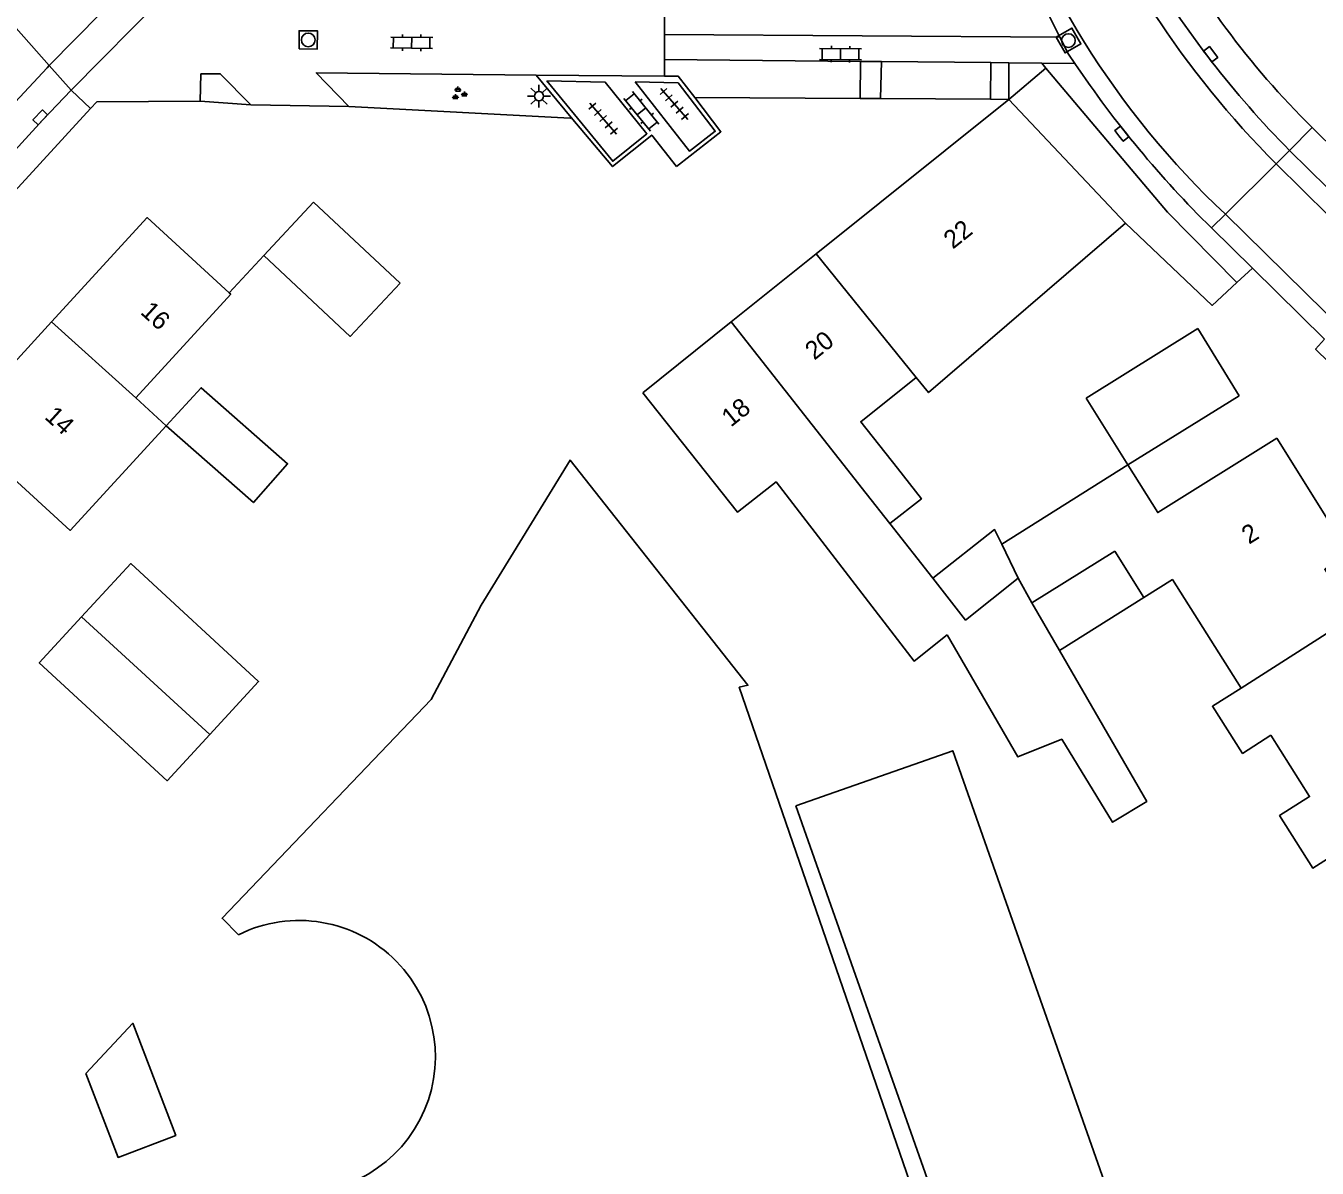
# Model space of a CAD drawing. Extents: x 136000 to 138005, y 398500 to 400500.
# Drawn here: x 137638.1 to 137708.8, y 398927.3 to 398989.8 of the extents above; entities that cross this region are included whole.
import ezdxf

# ---------------------------------------------------------------- set-up
doc = ezdxf.new("R2010")
doc.units = 0
for name, color, linetype in [('gg-afsc-erfafscheiding', 7, 'Continuous'), ('gg-afsc-muur', 7, 'Continuous'), ('gg-anno-huisnummerreeks BGT', 7, 'Continuous'), ('gg-bbg-bijgebouw', 7, 'Continuous'), ('gg-bbg-gedigitaliseerde bebouwing', 7, 'Continuous'), ('gg-bbg-gedigitaliseerde bijgebouw', 7, 'Continuous'), ('gg-bbg-hoofdgebouw', 7, 'Continuous'), ('gg-bbg-luifel en loopbrug', 7, 'Continuous'), ('gg-bbg-tussenscheiding', 7, 'Continuous'), ('gg-knt-bronhoudergrens', 7, 'Continuous'), ('gg-knt-verharding', 7, 'Continuous'), ('gg-knt-verharding nz', 7, 'Continuous'), ('gt-grn-groengrens', 7, 'Continuous'), ('gt-grn-vlakafsluiter', 7, 'Continuous'), ('gt-grn-weggrens', 7, 'Continuous'), ('gt-symb-groenvak', 7, 'Continuous'), ('gt-symb-klinker verharding', 7, 'Continuous'), ('gt-symb-kolk', 7, 'Continuous'), ('gt-symb-lichtmast', 7, 'Continuous'), ('gt-symb-rioolschacht', 7, 'Continuous'), ('gt-symb-tegel verharding', 7, 'Continuous')]:
    doc.layers.add(name, color=color, linetype=linetype)

# ---------------------------------------------------------------- blocks, each defined once
blk = doc.blocks.new('gt0-KOLK')
at = {"layer": 'gt-symb-kolk'}
blk.add_lwpolyline([(0, 0), (0.375, 0), (0.375, 0.4), (-0.375, 0.4), (-0.375, 0), (0, 0)], dxfattribs=at)
blk = doc.blocks.new('gt0-RS')
at = {"layer": 'gt-symb-rioolschacht'}
blk.add_lwpolyline([(-0.5, -0.5), (0.5, -0.5), (0.5, 0.5), (-0.5, 0.5)], close=True, dxfattribs=at)
blk.add_circle((0, 0), 0.375, dxfattribs=at)
blk = doc.blocks.new('gt0-TEG1')
at = {"layer": 'gt-symb-tegel verharding'}
for p, q in [((-1.125, 0), (1.125, 0)), ((-0.9, -0.25), (-0.9, 0.25)), ((-0.45, -0.25), (-0.45, 0.25)), ((0, -0.25), (0, 0.25)), ((0.45, -0.25), (0.45, 0.25)), ((0.9, -0.25), (0.9, 0.25))]:
    blk.add_line(p, q, dxfattribs=at)
blk = doc.blocks.new('gt0-KL1')
at = {"layer": 'gt-symb-klinker verharding'}
for p, q in [((-1.15, 0.3), (1.15, 0.3)), ((-1, -0.3), (-1, 0.3)), ((-0.5, 0.3), (-0.5, 0.45)), ((0, -0.3), (0, 0.3)), ((0.5, 0.3), (0.5, 0.45)), ((1, -0.3), (1, 0.3)), ((-1.15, -0.3), (1.15, -0.3)), ((-0.5, -0.45), (-0.5, -0.3)), ((0.5, -0.45), (0.5, -0.3))]:
    blk.add_line(p, q, dxfattribs=at)
blk = doc.blocks.new('gt0-LMAST')
at = {"layer": 'gt-symb-lichtmast'}
for p, q in [((-0.182, 0.173), (-0.447, 0.438)), ((-0.005, 0.246), (-0.005, 0.621)), ((0.172, 0.173), (0.437, 0.438)), ((-0.255, -0.004), (-0.63, -0.004)), ((-0.182, -0.181), (-0.447, -0.446)), ((-0.005, -0.254), (-0.005, -0.629)), ((0.437, -0.446), (0.172, -0.181)), ((0.245, -0.004), (0.62, -0.004))]:
    blk.add_line(p, q, dxfattribs=at)
blk.add_circle((-0.005, -0.004), 0.25, dxfattribs=at)
blk = doc.blocks.new('gt0-GRVAK')
at = {"layer": 'gt-symb-groenvak'}
for p, q in [((-0.11, 0.189), (-0.228, 0.24)), ((-0.182, 0.153), (0.088, 0.153)), ((-0.091, 0.211), (-0.156, 0.322)), ((-0.047, 0.214), (-0.047, 0.393)), ((-0.004, 0.211), (0.061, 0.322)), ((0.015, 0.189), (0.133, 0.24)), ((0.262, -0.052), (0.197, 0.059)), ((0.305, -0.049), (0.305, 0.13)), ((0.349, -0.052), (0.414, 0.059)), ((-0.245, -0.228), (-0.363, -0.177)), ((-0.318, -0.264), (-0.047, -0.264)), ((-0.226, -0.206), (-0.291, -0.095)), ((-0.183, -0.203), (-0.183, -0.024)), ((-0.139, -0.206), (-0.074, -0.095)), ((-0.12, -0.228), (-0.002, -0.177)), ((0.243, -0.074), (0.125, -0.023)), ((0.17, -0.11), (0.441, -0.11)), ((0.368, -0.074), (0.486, -0.023))]:
    blk.add_line(p, q, dxfattribs=at)

msp = doc.modelspace()

# ---------------------------------------------------------------- linework, layer by layer
at = {"layer": 'gg-afsc-erfafscheiding'}
msp.add_line((137667.871, 398984.771), (137655.755, 398985.405), dxfattribs=at)
at = {"layer": 'gg-afsc-muur'}
msp.add_line((137651.09, 398977.265), (137649.199, 398975.214), dxfattribs=at)
at = {"layer": 'gg-bbg-bijgebouw'}
for p, q in [((137653.81, 398980.171), (137651.09, 398977.265)), ((137653.81, 398980.171), (137658.561, 398975.744)), ((137702.22, 398973.27), (137704.49, 398969.57)), ((137704.49, 398969.57), (137698.398, 398965.793))]:
    msp.add_line(p, q, dxfattribs=at)
at = {"layer": 'gg-bbg-gedigitaliseerde bebouwing'}
for p, q in [((137691.486, 398961.452), (137698.398, 398965.793)), ((137687.716, 398959.59), (137685.363, 398962.583)), ((137697.679, 398961.081), (137693.137, 398958.241)), ((137699.272, 398958.534), (137697.679, 398961.081)), ((137694.643, 398955.639), (137693.137, 398958.241))]:
    msp.add_line(p, q, dxfattribs=at)
for points in [[(137698.262, 398979.033), (137687.486, 398969.75), (137686.811, 398970.583)], [(137685.776, 398965.614), (137683.775, 398968.155), (137686.811, 398970.583)], [(137671.85, 398969.74), (137677.032, 398963.205), (137679.134, 398964.863), (137686.692, 398955.053), (137688.499, 398956.492)], [(137685.363, 398962.583), (137687.091, 398963.944), (137685.776, 398965.614)], [(137699.272, 398958.534), (137700.831, 398959.52), (137704.589, 398953.58)], [(137688.499, 398956.492), (137692.366, 398949.812), (137694.776, 398950.772), (137697.558, 398946.231), (137699.427, 398947.376), (137694.643, 398955.639)], [(137706.227, 398950.991), (137704.67, 398949.997), (137703.021, 398952.579), (137704.589, 398953.58)], [(137706.227, 398950.991), (137708.346, 398947.641), (137706.699, 398946.599), (137708.517, 398943.726), (137711.669, 398945.721)]]:
    msp.add_lwpolyline(points, dxfattribs=at)
at = {"layer": 'gg-bbg-gedigitaliseerde bijgebouw'}
for p in [(137702.22, 398973.27), (137698.398, 398965.793)]:
    msp.add_line(p, (137696.112, 398969.449), dxfattribs=at)
for points in [[(137658.561, 398975.744), (137655.82, 398972.826), (137651.09, 398977.265)], [(137645.74, 398967.94), (137650.524, 398963.736), (137652.391, 398965.86), (137647.656, 398970.02), (137645.74, 398967.94)], [(137687.716, 398959.59), (137691.099, 398962.255), (137691.486, 398961.452)], [(137641.119, 398957.475), (137643.811, 398960.39), (137650.806, 398953.93), (137648.14, 398951.043)], [(137648.14, 398951.043), (137645.797, 398948.506), (137638.802, 398954.966), (137641.119, 398957.475)], [(137680.223, 398947.126), (137688.806, 398950.147), (137697.572, 398925.237), (137688.989, 398922.216), (137680.223, 398947.126)], [(137641.355, 398932.48), (137643.92, 398935.233), (137646.269, 398929.094), (137643.113, 398927.887), (137641.355, 398932.48)]]:
    msp.add_lwpolyline(points, dxfattribs=at)
at = {"layer": 'gg-bbg-hoofdgebouw'}
for p, q in [((137691.88, 398985.8), (137681.333, 398977.344)), ((137698.262, 398979.033), (137691.88, 398985.8)), ((137676.686, 398973.618), (137681.333, 398977.344)), ((137671.85, 398969.74), (137676.686, 398973.618)), ((137645.74, 398967.94), (137644.09, 398969.46))]:
    msp.add_line(p, q, dxfattribs=at)
for points in [[(137649.199, 398975.214), (137644.7, 398979.33), (137639.475, 398973.62)], [(137644.09, 398969.46), (137649.28, 398975.14), (137649.199, 398975.214)], [(137639.475, 398973.62), (137634.25, 398967.91), (137640.5, 398962.21), (137645.74, 398967.94)], [(137706.55, 398967.26), (137700.031, 398963.182), (137698.398, 398965.793)], [(137710.78, 398957.535), (137709.17, 398960.08), (137710.51, 398960.93), (137706.55, 398967.26)]]:
    msp.add_lwpolyline(points, dxfattribs=at)
at = {"layer": 'gg-bbg-luifel en loopbrug'}
msp.add_line((137699.272, 398958.534), (137694.643, 398955.639), dxfattribs=at)
at = {"layer": 'gg-bbg-tussenscheiding'}
for p, q in [((137681.333, 398977.344), (137686.811, 398970.583)), ((137639.475, 398973.62), (137644.09, 398969.46)), ((137676.686, 398973.618), (137684.068, 398964.23)), ((137684.068, 398964.23), (137685.363, 398962.583)), ((137692.385, 398959.589), (137691.486, 398961.452)), ((137692.385, 398959.589), (137693.137, 398958.241)), ((137641.119, 398957.475), (137648.14, 398951.043)), ((137704.589, 398953.58), (137710.78, 398957.535))]:
    msp.add_line(p, q, dxfattribs=at)
msp.add_lwpolyline([(137687.716, 398959.59), (137689.515, 398957.302), (137692.385, 398959.589)], dxfattribs=at)
at = {"layer": 'gg-knt-bronhoudergrens'}
msp.add_lwpolyline([(137643.3, 398906.989), (137644.045, 398905.31), (137630.763, 398900.865), (137632.668, 398896.261), (137686.855, 398913.724), (137693.364, 398894.356), (137697.544, 398895.573), (137688.389, 398922.508), (137687.913, 398922.296), (137677.118, 398953.623), (137677.594, 398953.729), (137667.858, 398966.058), (137662.989, 398958.121), (137660.264, 398952.959), (137648.807, 398940.974), (137649.707, 398940.074)], dxfattribs=at)
msp.add_arc((137653.03, 398933.401), 7.455, 260.27938, 116.46909, dxfattribs=at)
at = {"layer": 'gg-knt-verharding'}
for p, q in [((137640.539, 398986.303), (137648.321, 398994.178)), ((137673.03, 398989.35), (137673.03, 398990.35)), ((137673.03, 398989.35), (137673.03, 398987.98)), ((137673.03, 398989.35), (137694.678, 398989.205)), ((137673.03, 398987.98), (137673.03, 398987.074)), ((137683.766, 398987.881), (137673.03, 398987.98)), ((137683.766, 398987.881), (137683.735, 398985.85)), ((137684.86, 398985.843), (137684.913, 398987.871)), ((137690.899, 398987.816), (137684.913, 398987.871)), ((137690.899, 398987.816), (137690.88, 398985.806)), ((137693.68, 398987.79), (137691.876, 398987.807)), ((137691.88, 398985.8), (137691.876, 398987.807)), ((137693.912, 398987.516), (137693.68, 398987.79)), ((137666.008, 398987.135), (137667.923, 398984.815)), ((137641.614, 398985.307), (137640.539, 398986.303)), ((137655.755, 398985.405), (137650.375, 398985.512)), ((137707.249, 398983.005), (137706.51, 398982.273)), ((137707.249, 398983.005), (137747.253, 398943.507)), ((137706.51, 398982.273), (137703.732, 398979.52)), ((137703.732, 398979.52), (137702.969, 398978.764)), ((137705.21, 398976.57), (137702.969, 398978.764)), ((137705.21, 398976.57), (137704.36, 398975.78)), ((137709.157, 398972.676), (137705.21, 398976.57))]:
    msp.add_line(p, q, dxfattribs=at)
for points in [[(137639.344, 398987.655), (137642.183, 398990.55), (137647.645, 398996)], [(137694.678, 398989.205), (137695.152, 398988.287), (137695.494, 398987.773)], [(137579.738, 398922.524), (137586.086, 398929.318), (137634.958, 398982.963), (137639.227, 398987.536), (137639.344, 398987.655)], [(137647.606, 398985.706), (137647.652, 398987.195), (137648.709, 398987.206), (137650.375, 398985.512)], [(137666.008, 398987.135), (137653.965, 398987.264), (137655.755, 398985.405)], [(137704.36, 398975.78), (137700.57, 398979.63), (137693.912, 398987.516)], [(137666.588, 398986.814), (137669.789, 398986.738), (137672.069, 398983.925), (137670.196, 398982.414), (137666.588, 398986.814)], [(137671.431, 398986.765), (137673.774, 398986.701), (137675.807, 398984.059), (137674.391, 398982.975), (137671.431, 398986.765)], [(137673.03, 398987.074), (137673.785, 398987.072), (137674.681, 398985.905)], [(137581.027, 398921.317), (137589.771, 398930.693), (137627.904, 398972.549), (137639.002, 398984.682), (137640.539, 398986.303)], [(137674.681, 398985.905), (137676.119, 398984.032), (137674.431, 398982.717)], [(137641.614, 398985.307), (137627.925, 398970.383), (137601.261, 398940.881), (137598.955, 398938.361), (137599.282, 398938.056), (137592.337, 398930.412), (137585.693, 398923.228), (137579.968, 398917.255), (137575.703, 398913.09), (137573.01, 398910.409)], [(137641.614, 398985.307), (137641.956, 398985.664), (137647.606, 398985.706)], [(137667.923, 398984.815), (137670.182, 398982.12), (137672.328, 398983.85), (137673.688, 398982.122)], [(137756.43, 398938.95), (137756.06, 398938.44), (137753.53, 398940.31), (137750.24, 398943.05), (137708.485, 398984.266)], [(137709.157, 398972.676), (137708.668, 398972.136), (137716.78, 398964.216), (137716.972, 398964.312), (137720.466, 398960.839), (137720.25, 398960.63), (137744.75, 398936.59), (137748.44, 398933.52), (137747.71, 398932.55), (137750.76, 398930.31), (137751.11, 398930.81), (137755.993, 398928.248)]]:
    msp.add_lwpolyline(points, dxfattribs=at)
for centre, radius, start, end in [((137735.607, 399013.514), 46.6, 196.85765, 226.84278), ((137743.749, 399019.317), 52.526, 201.57704, 224.8491), ((137782.208, 399033.877), 98.27, 200.947, 207.03815), ((137740.054, 399016.48), 45.104, 207.23302, 225.57924), ((137745.324, 399020.692), 53.573, 210.76593, 224.70655), ((137744.209, 399020.587), 58.736, 213.96422, 225.40252)]:
    msp.add_arc(centre, radius, start, end, dxfattribs=at)
at = {"layer": 'gg-knt-verharding nz'}
for p, q in [((137684.913, 398987.871), (137683.766, 398987.881)), ((137691.876, 398987.807), (137690.899, 398987.816)), ((137666.008, 398987.135), (137673.03, 398987.074))]:
    msp.add_line(p, q, dxfattribs=at)
for points in [[(137706.51, 398982.273), (137715.153, 398973.739), (137726.908, 398962.216), (137735.691, 398953.556), (137742.934, 398946.343), (137748.767, 398940.74), (137751.956, 398938.077), (137755.281, 398935.713), (137758.577, 398933.921), (137760.437, 398933.154)], [(137703.732, 398979.52), (137727.679, 398955.977), (137740.65, 398943.15), (137743.697, 398940.178), (137746.801, 398937.299), (137750.026, 398934.61), (137753.378, 398932.277), (137757.109, 398930.292), (137758.768, 398929.528)]]:
    msp.add_lwpolyline(points, dxfattribs=at)
at = {"layer": 'gt-grn-groengrens'}
for p, q in [((137691.88, 398985.8), (137693.912, 398987.516)), ((137674.681, 398985.905), (137683.735, 398985.85)), ((137683.735, 398985.85), (137684.86, 398985.843)), ((137684.86, 398985.843), (137690.88, 398985.806)), ((137690.88, 398985.806), (137691.88, 398985.8)), ((137647.606, 398985.706), (137650.375, 398985.512)), ((137667.871, 398984.771), (137667.923, 398984.815))]:
    msp.add_line(p, q, dxfattribs=at)
msp.add_lwpolyline([(137698.262, 398979.033), (137703.008, 398974.523), (137704.36, 398975.78)], dxfattribs=at)
at = {"layer": 'gt-grn-vlakafsluiter'}
msp.add_line((137673.688, 398982.122), (137674.431, 398982.717), dxfattribs=at)
at = {"layer": 'gt-grn-weggrens'}
for p, q in [((137636.846, 398990.483), (137639.344, 398987.655)), ((137639.344, 398987.655), (137640.539, 398986.303)), ((137693.68, 398987.79), (137695.494, 398987.773)), ((137708.485, 398984.266), (137707.249, 398983.005))]:
    msp.add_line(p, q, dxfattribs=at)

# ---------------------------------------------------------------- block references
at = {"layer": 'gt-symb-groenvak'}
msp.add_blockref('gt0-GRVAK', (137661.767, 398986.108), dxfattribs=at)
at = {"layer": 'gt-symb-klinker verharding'}
for p, rotation in [((137659.186, 398988.904), -0.6302281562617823), ((137682.662, 398988.28), -0.6302281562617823), ((137671.768, 398985.148), -50.883910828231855)]:
    msp.add_blockref('gt0-KL1', p, dxfattribs=dict(at, rotation=rotation))
at = {"layer": 'gt-symb-kolk'}
for p, rotation in [((137702.768, 398988.154), -52.2707301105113), ((137639.002, 398984.682), 46.52379856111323), ((137697.907, 398983.802), -51.4565372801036)]:
    msp.add_blockref('gt0-KOLK', p, dxfattribs=dict(at, rotation=rotation))
at = {"layer": 'gt-symb-lichtmast'}
msp.add_blockref('gt0-LMAST', (137666.163, 398985.982), dxfattribs=at)
at = {"layer": 'gt-symb-rioolschacht'}
for p, rotation in [((137653.525, 398989.059), -0.2864765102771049), ((137695.143, 398989.025), -60.127178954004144)]:
    msp.add_blockref('gt0-RS', p, dxfattribs=dict(at, rotation=rotation))
at = {"layer": 'gt-symb-tegel verharding', "rotation": -49.01346679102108}
for p in [(137673.563, 398985.548), (137669.672, 398984.749)]:
    msp.add_blockref('gt0-TEG1', p, dxfattribs=at)

# ---------------------------------------------------------------- texts
at = {"layer": 'gg-anno-huisnummerreeks BGT'}
for s, rotation, p in [('22', 38.7, (137688.815, 398977.575)), ('16', 317.6, (137644.287, 398974.104)), ('20', 38.7, (137681.232, 398971.495)), ('14', 317.6, (137639.037, 398968.367)), ('18', 38.7, (137676.661, 398967.83)), ('2', 32, (137705.026, 398961.421))]:
    msp.add_text(s, height=1, rotation=rotation, dxfattribs=at).set_placement(p)

doc.saveas('drawing.dxf')
